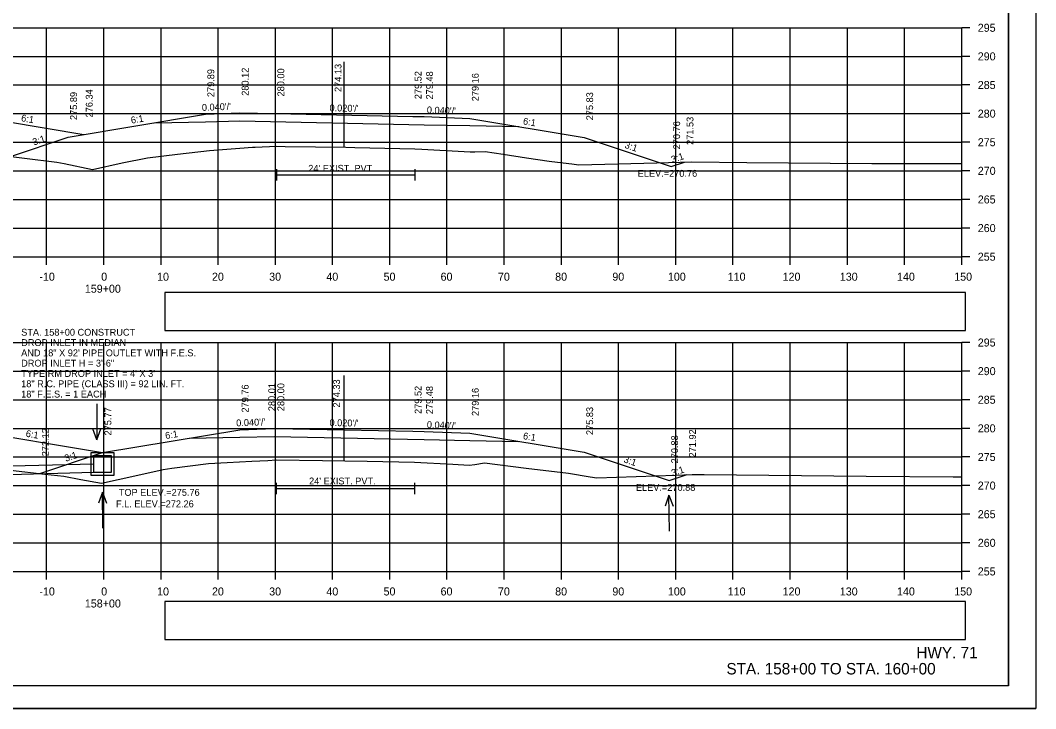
# Model space of a CAD drawing. Extents: x 285 to 4233, y -659 to 3710.
# Drawn here: x 1209.1 to 1386.6, y 385.6 to 505.9 of the extents above; entities that cross this region are included whole.
import ezdxf

# ---------------------------------------------------------------- set-up
doc = ezdxf.new("R2010")
doc.units = 0
for name, color, linetype in [('R_Alt Surface', 7, 'Continuous'), ('R_Axis', 7, 'Continuous'), ('R_Axis Annot', 7, 'Continuous'), ('R_Border', 7, 'Continuous'), ('R_Draft', 7, 'Continuous'), ('R_Exist Surface', 7, 'Continuous'), ('R_Fin Surface', 7, 'Continuous'), ('R_Grid', 7, 'Continuous'), ('R_No Plot', 7, 'Continuous'), ('R_Water', 7, 'Continuous'), ('R_Water Annot', 7, 'Continuous'), ('R_Xsect Elev', 7, 'Continuous'), ('R_Xsect Slope', 7, 'Continuous')]:
    doc.layers.add(name, color=color, linetype=linetype)

msp = doc.modelspace()

# ---------------------------------------------------------------- linework, layer by layer
at = {"layer": 'R_Alt Surface'}
for points in [[(1232.6, 487.96), (1241.44, 488.14), (1247.44, 488.26), (1247.44, 488.26), (1279.68, 487.61), (1287.68, 487.45), (1296.25, 487.28)], [(1253.85, 479.84), (1253.85, 477.84)], [(1278.07, 479.84), (1278.07, 477.84)], [(1253.85, 478.84), (1278.07, 478.84)], [(1238.6, 432.84), (1247.44, 433.02), (1253.44, 433.14), (1253.44, 433.14), (1279.68, 432.61), (1287.68, 432.45), (1296.24, 432.28)], [(1253.81, 425.03), (1253.81, 423.03)], [(1278, 425.03), (1278, 423.03)], [(1253.81, 424.03), (1278, 424.03)]]:
    msp.add_lwpolyline(points, dxfattribs=at)
at = {"layer": 'R_Axis'}
for p, q in [((1373.68, 464.55), (1373.68, 504.55)), ((1375.08, 504.55), (1373.68, 504.55)), ((1375.08, 499.55), (1373.68, 499.55)), ((1375.08, 494.55), (1373.68, 494.55)), ((1375.08, 489.55), (1373.68, 489.55)), ((1375.08, 484.55), (1373.68, 484.55)), ((1375.08, 479.55), (1373.68, 479.55)), ((1375.08, 474.55), (1373.68, 474.55)), ((1375.08, 469.55), (1373.68, 469.55)), ((1073.68, 464.55), (1373.68, 464.55)), ((1213.68, 463.15), (1213.68, 464.55)), ((1223.68, 463.15), (1223.68, 464.55)), ((1233.68, 463.15), (1233.68, 464.55)), ((1243.68, 463.15), (1243.68, 464.55)), ((1253.68, 463.15), (1253.68, 464.55)), ((1263.68, 463.15), (1263.68, 464.55)), ((1273.68, 463.15), (1273.68, 464.55)), ((1283.68, 463.15), (1283.68, 464.55)), ((1293.68, 463.15), (1293.68, 464.55)), ((1303.68, 463.15), (1303.68, 464.55)), ((1313.68, 463.15), (1313.68, 464.55)), ((1323.68, 463.15), (1323.68, 464.55)), ((1333.68, 463.15), (1333.68, 464.55)), ((1343.68, 463.15), (1343.68, 464.55)), ((1353.68, 463.15), (1353.68, 464.55)), ((1363.68, 463.15), (1363.68, 464.55)), ((1373.68, 463.15), (1373.68, 464.55)), ((1375.08, 464.55), (1373.68, 464.55)), ((1373.68, 409.55), (1373.68, 449.55)), ((1375.08, 449.55), (1373.68, 449.55)), ((1375.08, 444.55), (1373.68, 444.55)), ((1375.08, 439.55), (1373.68, 439.55)), ((1375.08, 434.55), (1373.68, 434.55)), ((1375.08, 429.55), (1373.68, 429.55)), ((1375.08, 424.55), (1373.68, 424.55)), ((1375.08, 419.55), (1373.68, 419.55)), ((1375.08, 414.55), (1373.68, 414.55)), ((1073.68, 409.55), (1373.68, 409.55)), ((1213.68, 408.15), (1213.68, 409.55)), ((1223.68, 408.15), (1223.68, 409.55)), ((1233.68, 408.15), (1233.68, 409.55)), ((1243.68, 408.15), (1243.68, 409.55)), ((1253.68, 408.15), (1253.68, 409.55)), ((1263.68, 408.15), (1263.68, 409.55)), ((1273.68, 408.15), (1273.68, 409.55)), ((1283.68, 408.15), (1283.68, 409.55)), ((1293.68, 408.15), (1293.68, 409.55)), ((1303.68, 408.15), (1303.68, 409.55)), ((1313.68, 408.15), (1313.68, 409.55)), ((1323.68, 408.15), (1323.68, 409.55)), ((1333.68, 408.15), (1333.68, 409.55)), ((1343.68, 408.15), (1343.68, 409.55)), ((1353.68, 408.15), (1353.68, 409.55)), ((1363.68, 408.15), (1363.68, 409.55)), ((1373.68, 408.15), (1373.68, 409.55)), ((1375.08, 409.55), (1373.68, 409.55))]:
    msp.add_line(p, q, dxfattribs=at)
at = {"layer": 'R_Axis Annot'}
for points in [[(1234.32, 451.65), (1374.32, 451.65), (1374.32, 458.3), (1234.32, 458.3)], [(1234.32, 397.67), (1374.32, 397.67), (1374.32, 404.32), (1234.32, 404.32)]]:
    msp.add_lwpolyline(points, close=True, dxfattribs=at)
at = {"layer": 'R_Border'}
for q in [(1381.86, 595.01), (1065.68, 389.55)]:
    msp.add_line((1381.86, 389.55), q, dxfattribs=at)
at = {"layer": 'R_Exist Surface'}
for points in [[(1204.1, 482.47), (1215.44, 481.09), (1216.76, 480.83), (1221.73, 479.81), (1226.91, 480.93), (1231.34, 481.85), (1236.59, 482.47), (1242.15, 483.09), (1247.46, 483.5), (1249.68, 483.67), (1250.17, 483.7), (1253.85, 483.84), (1255.4, 483.82), (1266, 483.67), (1267.54, 483.64), (1278.07, 483.42), (1279.28, 483.35), (1287.72, 482.86), (1288.55, 482.87), (1290.33, 482.93), (1293.49, 482.45), (1297.61, 481.83), (1301.55, 481.24), (1303.99, 480.95), (1305.5, 480.75), (1306.72, 480.6), (1320.35, 480.95), (1326.47, 481.12), (1326.47, 481.11), (1336.1, 481.03), (1357.95, 480.86), (1373.68, 480.84)], [(1207.36, 427.25), (1213.39, 426.57), (1216.71, 426.21), (1219.68, 425.63), (1223.26, 424.97), (1229.12, 426.28), (1234.07, 427.37), (1235.57, 427.61), (1242, 428.41), (1245.24, 428.56), (1249.55, 428.81), (1252.36, 428.96), (1253.81, 429.03), (1261.93, 428.93), (1265.81, 428.88), (1269.7, 428.79), (1278, 428.62), (1284.68, 428.27), (1287.55, 428.12), (1288.53, 428.26), (1290.21, 428.53), (1297.51, 427.62), (1304.92, 426.71), (1308.73, 426.07), (1309.9, 425.88), (1323.63, 426.39), (1326.57, 426.5), (1328.62, 426.48), (1356.95, 426.2), (1372.17, 426.09), (1373.68, 426.07)]]:
    msp.add_lwpolyline(points, dxfattribs=at)
at = {"layer": 'R_Fin Surface'}
for points in [[(1110.99, 482.34), (1120.78, 479.08), (1139.68, 485.38), (1159.68, 488.71), (1167.68, 489.03), (1169.68, 489.07), (1193.68, 489.55), (1199.68, 489.31), (1220.18, 485.89)], [(1207.35, 482.07), (1217.44, 485.43), (1241.44, 489.43), (1247.44, 489.67), (1253.68, 489.55), (1277.68, 489.07), (1279.68, 489.03), (1287.68, 488.71), (1307.68, 485.38), (1322.89, 480.31), (1325.22, 481.08)], [(1112.85, 427), (1121.2, 424.22), (1139.68, 430.38), (1159.68, 433.71), (1167.68, 434.03), (1169.68, 434.07), (1193.68, 434.55), (1199.68, 434.31), (1223.44, 430.31)], [(1212.51, 426.67), (1223.44, 430.31), (1247.44, 434.31), (1253.44, 434.55), (1253.68, 434.55), (1277.68, 434.07), (1279.68, 434.03), (1287.68, 433.71), (1307.68, 430.38), (1322.53, 425.43), (1325.65, 426.47)]]:
    msp.add_lwpolyline(points, dxfattribs=at)
at = {"layer": 'R_Grid'}
for p, q in [((1073.68, 504.55), (1373.68, 504.55)), ((1213.68, 464.55), (1213.68, 504.55)), ((1223.68, 464.55), (1223.68, 504.55)), ((1233.68, 464.55), (1233.68, 504.55)), ((1243.68, 464.55), (1243.68, 504.55)), ((1253.68, 464.55), (1253.68, 504.55)), ((1263.68, 464.55), (1263.68, 504.55)), ((1273.68, 464.55), (1273.68, 504.55)), ((1283.68, 464.55), (1283.68, 504.55)), ((1293.68, 464.55), (1293.68, 504.55)), ((1303.68, 464.55), (1303.68, 504.55)), ((1313.68, 464.55), (1313.68, 504.55)), ((1323.68, 464.55), (1323.68, 504.55)), ((1333.68, 464.55), (1333.68, 504.55)), ((1343.68, 464.55), (1343.68, 504.55)), ((1353.68, 464.55), (1353.68, 504.55)), ((1363.68, 464.55), (1363.68, 504.55)), ((1373.68, 464.55), (1373.68, 504.55)), ((1073.68, 499.55), (1373.68, 499.55)), ((1073.68, 494.55), (1373.68, 494.55)), ((1073.68, 489.55), (1373.68, 489.55)), ((1073.68, 484.55), (1373.68, 484.55)), ((1073.68, 479.55), (1373.68, 479.55)), ((1073.68, 474.55), (1373.68, 474.55)), ((1073.68, 469.55), (1373.68, 469.55)), ((1073.68, 464.55), (1373.68, 464.55)), ((1073.68, 449.55), (1373.68, 449.55)), ((1213.68, 409.55), (1213.68, 449.55)), ((1223.68, 409.55), (1223.68, 449.55)), ((1233.68, 409.55), (1233.68, 449.55)), ((1243.68, 409.55), (1243.68, 449.55)), ((1253.68, 409.55), (1253.68, 449.55)), ((1263.68, 409.55), (1263.68, 449.55)), ((1273.68, 409.55), (1273.68, 449.55)), ((1283.68, 409.55), (1283.68, 449.55)), ((1293.68, 409.55), (1293.68, 449.55)), ((1303.68, 409.55), (1303.68, 449.55)), ((1313.68, 409.55), (1313.68, 449.55)), ((1323.68, 409.55), (1323.68, 449.55)), ((1333.68, 409.55), (1333.68, 449.55)), ((1343.68, 409.55), (1343.68, 449.55)), ((1353.68, 409.55), (1353.68, 449.55)), ((1363.68, 409.55), (1363.68, 449.55)), ((1373.68, 409.55), (1373.68, 449.55)), ((1073.68, 444.55), (1373.68, 444.55)), ((1073.68, 439.55), (1373.68, 439.55)), ((1073.68, 434.55), (1373.68, 434.55)), ((1073.68, 429.55), (1373.68, 429.55)), ((1073.68, 424.55), (1373.68, 424.55)), ((1073.68, 419.55), (1373.68, 419.55)), ((1073.68, 414.55), (1373.68, 414.55)), ((1073.68, 409.55), (1373.68, 409.55))]:
    msp.add_line(p, q, dxfattribs=at)
at = {"layer": 'R_No Plot'}
msp.add_line((1053.28, 385.57), (1386.61, 385.57), dxfattribs=at)
for points in [[(1053.27, 598.9), (1386.61, 598.9), (1386.61, 385.57), (1053.27, 385.57)], [(1299.6, 595.01), (1319.22, 595.01), (1319.22, 585.13), (1335.33, 585.13), (1358.53, 585.13), (1358.65, 556.97), (1381.86, 556.97), (1381.86, 389.55), (1065.68, 389.55), (1065.68, 595.01)]]:
    msp.add_lwpolyline(points, close=True, dxfattribs=at)
at = {"layer": 'R_Water'}
for p, q in [((1221.94, 428.31), (1129.91, 425.94)), ((1221.94, 426.81), (1121.2, 424.22))]:
    msp.add_line(p, q, dxfattribs=at)
for points in [[(1223.44, 430.31), (1225.44, 430.31), (1225.44, 426.31), (1223.44, 426.31), (1221.44, 426.31), (1221.44, 430.31)], [(1223.44, 429.81), (1224.94, 429.81), (1224.94, 426.81), (1223.44, 426.81), (1221.94, 426.81), (1221.94, 429.81)]]:
    msp.add_lwpolyline(points, close=True, dxfattribs=at)
at = {"layer": 'R_Water Annot'}
for p, q in [((1222.46, 438.84), (1222.46, 432.56)), ((1222.46, 432.56), (1221.76, 434.48)), ((1222.46, 432.56), (1223.16, 434.48)), ((1223.44, 423.39), (1222.76, 421.46)), ((1223.5, 417.11), (1223.44, 423.39)), ((1223.44, 423.39), (1224.16, 421.48)), ((1322.47, 422.88), (1321.8, 420.95)), ((1322.56, 416.6), (1322.47, 422.88)), ((1322.47, 422.88), (1323.2, 420.97))]:
    msp.add_line(p, q, dxfattribs=at)
at = {"layer": 'R_Xsect Elev'}
for p, q in [((1265.68, 483.67), (1265.68, 498.6)), ((1265.68, 428.88), (1265.68, 443.81))]:
    msp.add_line(p, q, dxfattribs=at)

# ---------------------------------------------------------------- texts
at = {"layer": 'R_Axis Annot'}
for s, p in [('295', (1376.48, 503.85)), ('290', (1376.48, 498.85)), ('285', (1376.48, 493.85)), ('280', (1376.48, 488.85)), ('275', (1376.48, 483.85)), ('270', (1376.48, 478.85)), ('265', (1376.48, 473.85)), ('260', (1376.48, 468.85)), ('255', (1376.48, 463.85)), ('-10', (1212.41, 460.35)), ('0', (1223.22, 460.35)), ('10', (1232.99, 460.35)), ('20', (1242.59, 460.35)), ('30', (1252.59, 460.35)), ('40', (1262.59, 460.35)), ('50', (1272.59, 460.35)), ('60', (1282.56, 460.35)), ('70', (1292.59, 460.35)), ('80', (1302.59, 460.35)), ('90', (1312.59, 460.35)), ('100', (1322.3, 460.35)), ('110', (1332.76, 460.35)), ('120', (1342.36, 460.35)), ('130', (1352.36, 460.35)), ('140', (1362.36, 460.35)), ('150', (1372.36, 460.35)), ('159+00', (1220.36, 458.25)), ('295', (1376.48, 448.85)), ('290', (1376.48, 443.85)), ('285', (1376.48, 438.85)), ('280', (1376.48, 433.85)), ('275', (1376.48, 428.85)), ('270', (1376.48, 423.85)), ('265', (1376.48, 418.85)), ('260', (1376.48, 413.85)), ('255', (1376.48, 408.85)), ('-10', (1212.41, 405.35)), ('0', (1223.22, 405.35)), ('10', (1232.99, 405.35)), ('20', (1242.59, 405.35)), ('30', (1252.59, 405.35)), ('40', (1262.59, 405.35)), ('50', (1272.59, 405.35)), ('60', (1282.56, 405.35)), ('70', (1292.59, 405.35)), ('80', (1302.59, 405.35)), ('90', (1312.59, 405.35)), ('100', (1322.3, 405.35)), ('110', (1332.76, 405.35)), ('120', (1342.36, 405.35)), ('130', (1352.36, 405.35)), ('140', (1362.36, 405.35)), ('150', (1372.36, 405.35)), ('158+00', (1220.36, 403.25))]:
    msp.add_text(s, height=1.4, dxfattribs=at).set_placement(p)
at = {"layer": 'R_Draft'}
for s, p in [('HWY. 71', (1365.75, 394.36)), ('STA. 158+00 TO STA. 160+00', (1332.54, 391.55))]:
    msp.add_text(s, height=2, dxfattribs=at).set_placement(p)
at = {"layer": 'R_Water'}
for p in [(1259.43, 479.39), (1259.57, 424.75)]:
    msp.add_text("24' EXIST. PVT.", height=1.2, dxfattribs=at).set_placement(p)
at = {"layer": 'R_Water Annot'}
for s, p in [('STA. 158+00 CONSTRUCT', (1209.23, 450.74)), ('DROP INLET IN MEDIAN', (1209.23, 448.94)), ('AND 18" X 92\' PIPE OUTLET WITH F.E.S.', (1209.23, 447.14)), ('DROP INLET H = 3\'-6"', (1209.23, 445.34)), ("TYPE RM DROP INLET = 4' X 3'", (1209.23, 443.54)), ('18" R.C. PIPE (CLASS III) = 92 LIN. FT.', (1209.23, 441.74)), ('18" F.E.S. = 1 EACH', (1209.23, 439.94)), ('TOP ELEV.=275.76', (1226.3, 422.76)), ('F.L. ELEV.=272.26', (1225.8, 420.76))]:
    msp.add_text(s, height=1.2, dxfattribs=at).set_placement(p)
at = {"layer": 'R_Xsect Elev'}
for s, p in [('279.89', (1242.99, 492.43)), ('280.12', (1248.99, 492.67)), ('280.00', (1255.23, 492.55)), ('274.13', (1265.23, 493.33)), ('279.52', (1279.23, 492.07)), ('279.48', (1281.23, 492.03)), ('279.16', (1289.23, 491.71)), ('276.34', (1221.73, 488.89)), ('275.89', (1218.99, 488.43)), ('275.83', (1309.23, 488.38)), ('271.53', (1326.77, 484.08)), ('270.76', (1324.44, 483.31)), ('279.76', (1248.99, 437.31)), ('280.01', (1253.65, 437.55)), ('280.00', (1255.23, 437.55)), ('274.33', (1264.97, 438.2)), ('279.52', (1279.23, 437.07)), ('279.48', (1281.23, 437.03)), ('279.16', (1289.23, 436.71)), ('275.77', (1224.99, 433.31)), ('275.77', (1224.99, 433.31)), ('275.83', (1309.23, 433.38)), ('272.12', (1214.06, 429.67)), ('270.88', (1324.08, 428.43)), ('271.92', (1327.2, 429.47))]:
    msp.add_text(s, height=1.2, rotation=90, dxfattribs=at).set_placement(p)
for s, p in [('ELEV.=270.76', (1317.03, 478.51)), ('ELEV.=270.88', (1316.71, 423.63))]:
    msp.add_text(s, height=1.2, dxfattribs=at).set_placement(p)
at = {"layer": 'R_Xsect Slope'}
for s, rotation, p in [("0.040'/'", 2.2905, (1240.85, 490.01)), ("0.020'/'", 358.8542, (1263.13, 489.96)), ("0.040'/'", 357.7093, (1280.14, 489.61)), ('6:1', 350.5365, (1209.16, 488.23)), ('6:1', 9.4626, (1228.51, 487.79)), ('6:1', 350.5386, (1296.91, 487.68)), ('3:1', 18.4351, (1211.45, 483.97)), ('3:1', 341.5636, (1314.65, 483.58)), ('3:1', 18.4477, (1323.1, 480.91)), ("0.040'/'", 2.2906, (1246.85, 434.89)), ("0.020'/'", 358.8542, (1263.13, 434.96)), ("0.040'/'", 357.7093, (1280.14, 434.61)), ('6:1', 350.4553, (1209.97, 433.1)), ('6:1', 9.4622, (1234.51, 432.67)), ('6:1', 350.5386, (1296.91, 432.68)), ('3:1', 18.4365, (1217.03, 428.7)), ('3:1', 341.5628, (1314.47, 428.64)), ('3:1', 18.4397, (1323.14, 426.16))]:
    msp.add_text(s, height=1.2, rotation=rotation, dxfattribs=at).set_placement(p)

doc.saveas('drawing.dxf')
